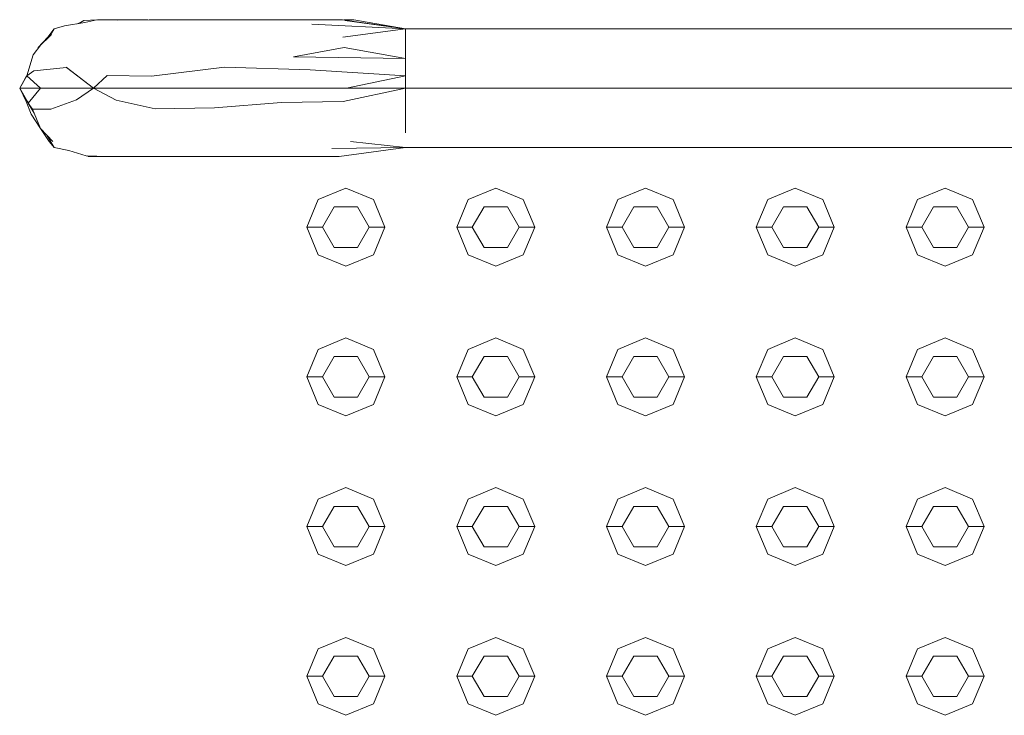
# Model space of a CAD drawing. Header units: millimetres. Extents: x 321 to 585, y -277 to 9.
# Tile 808 of 1056: x 350.105 to 350.736, y -23.588 to -23.142. Entities that reach past the tile are written whole.
import ezdxf

# ---------------------------------------------------------------- set-up
doc = ezdxf.new("R2010")
doc.units = ezdxf.units.MM
doc.header["$MEASUREMENT"] = 0
for name, color, linetype, lineweight in [('IFC-Corrimão-Contorno', 36, 'Continuous', 5), ('IFC-Elemento construtivo genérico-Contorno', 253, 'Continuous', 5), ('IFC-Escada-Contorno', 32, 'Continuous', 5)]:
    doc.layers.add(name, color=color, linetype=linetype, lineweight=lineweight)

msp = doc.modelspace()

# ---------------------------------------------------------------- linework, layer by layer
at = {"layer": 'IFC-Corrimão-Contorno', "color": 7, "lineweight": 5}
for p, q in [((350.12713, -23.14803), (350.13394, -23.14614)), ((350.13394, -23.14614), (350.14689, -23.14406)), ((350.14217, -23.14482), (350.14614, -23.14264)), ((350.14314, -23.14466), (350.14614, -23.14264)), ((350.14614, -23.14264), (350.15451, -23.14229)), ((350.14689, -23.14406), (350.15466, -23.14225)), ((350.15466, -23.14225), (350.16811, -23.14256)), ((350.15507, -23.14226), (350.15598, -23.14222)), ((350.15598, -23.14222), (350.16885, -23.1423)), ((350.16811, -23.14256), (350.18805, -23.14224)), ((350.16885, -23.1423), (350.18721, -23.14226)), ((350.18805, -23.14224), (350.23727, -23.14225)), ((350.22757, -23.14224), (350.22895, -23.14225)), ((350.23727, -23.14225), (350.27414, -23.1423)), ((350.27414, -23.1423), (350.31207, -23.14222)), ((350.29227, -23.14508), (350.35233, -23.14803)), ((350.29271, -23.14226), (350.29331, -23.14225)), ((350.29331, -23.14225), (350.29491, -23.14226)), ((350.31207, -23.14222), (350.35233, -23.14803)), ((350.31278, -23.14233), (350.31924, -23.14235)), ((350.31343, -23.14264), (350.35233, -23.14803)), ((350.31924, -23.14235), (350.35233, -23.14803)), ((350.11871, -23.1583), (350.1255, -23.15181)), ((350.12309, -23.15351), (350.12713, -23.14803)), ((350.12428, -23.15298), (350.12713, -23.14803)), ((350.12428, -23.15298), (350.12713, -23.14803)), ((350.12428, -23.15297), (350.12713, -23.14803)), ((350.12428, -23.15297), (350.12713, -23.14803)), ((350.31222, -23.15351), (350.35233, -23.14803)), ((350.35233, -23.14803), (350.74913, -23.14803)), ((350.35233, -23.18614), (350.35233, -23.14803)), ((350.11371, -23.16479), (350.11871, -23.1583)), ((350.11695, -23.16005), (350.12309, -23.15351)), ((350.35233, -23.16708), (350.35233, -23.15755)), ((350.10966, -23.1783), (350.11371, -23.16479)), ((350.11688, -23.16068), (350.11695, -23.16005)), ((350.28059, -23.16613), (350.31307, -23.16005)), ((350.31307, -23.16005), (350.35233, -23.16708)), ((350.28059, -23.16613), (350.35233, -23.16708)), ((350.35233, -23.17565), (350.35233, -23.16708)), ((350.10966, -23.1783), (350.1143, -23.17498)), ((350.1143, -23.17498), (350.13506, -23.17292)), ((350.13506, -23.17292), (350.15235, -23.18614)), ((350.15235, -23.18614), (350.16121, -23.178)), ((350.16121, -23.178), (350.18955, -23.17844)), ((350.18955, -23.17844), (350.2365, -23.17265)), ((350.2365, -23.17265), (350.2914, -23.17445)), ((350.2914, -23.17445), (350.35233, -23.1783)), ((350.35233, -23.1783), (350.35233, -23.17565)), ((350.10514, -23.18614), (350.10966, -23.1783)), ((350.10514, -23.18614), (350.10966, -23.1783)), ((350.10514, -23.18614), (350.10966, -23.1783)), ((350.10514, -23.18614), (350.10966, -23.1783)), ((350.10514, -23.18614), (350.10966, -23.1783)), ((350.10514, -23.18614), (350.10891, -23.1796)), ((350.10891, -23.1796), (350.10966, -23.1783)), ((350.10966, -23.1783), (350.11851, -23.18614)), ((350.31456, -23.18614), (350.35233, -23.1783)), ((350.35233, -23.18614), (350.35233, -23.1783)), ((350.10514, -23.18614), (350.11851, -23.18614)), ((350.10514, -23.18614), (350.11439, -23.20217)), ((350.10514, -23.18614), (350.10923, -23.19464)), ((350.10514, -23.18614), (350.11063, -23.19566)), ((350.10514, -23.18614), (350.10891, -23.19267)), ((350.10514, -23.18614), (350.11439, -23.20216)), ((350.11063, -23.19566), (350.11851, -23.18614)), ((350.11851, -23.18614), (350.13188, -23.18614)), ((350.12874, -23.18614), (350.13188, -23.18614)), ((350.13188, -23.18614), (350.15235, -23.18614)), ((350.14054, -23.18614), (350.15235, -23.18614)), ((350.14151, -23.19357), (350.15235, -23.18614)), ((350.15235, -23.18614), (350.167, -23.19381)), ((350.15235, -23.18614), (350.18346, -23.18614)), ((350.18346, -23.18614), (350.20234, -23.18614)), ((350.20234, -23.18614), (350.25234, -23.18614)), ((350.21457, -23.18614), (350.2768, -23.18614)), ((350.25234, -23.18614), (350.30234, -23.18614)), ((350.2768, -23.18614), (350.30234, -23.18614)), ((350.30234, -23.18614), (350.35233, -23.18614)), ((350.31238, -23.19464), (350.35233, -23.18614)), ((350.31456, -23.18614), (350.35233, -23.18614)), ((350.35233, -23.18614), (350.74913, -23.18614)), ((350.35233, -23.21471), (350.35233, -23.18614)), ((350.35233, -23.19566), (350.35233, -23.18614)), ((350.10891, -23.19267), (350.11063, -23.19566)), ((350.10923, -23.19464), (350.11243, -23.20282)), ((350.11063, -23.19566), (350.1111, -23.19648)), ((350.11063, -23.19566), (350.11268, -23.1992)), ((350.11063, -23.19566), (350.11329, -23.19951)), ((350.12517, -23.19962), (350.14151, -23.19357)), ((350.167, -23.19381), (350.18622, -23.19812)), ((350.22998, -23.19878), (350.27303, -23.1954)), ((350.27303, -23.1954), (350.31238, -23.19464)), ((350.35233, -23.20519), (350.35233, -23.19566)), ((350.11243, -23.20282), (350.11841, -23.21206)), ((350.11268, -23.1992), (350.11439, -23.20217)), ((350.11329, -23.19951), (350.12517, -23.19962)), ((350.11329, -23.19951), (350.1185, -23.21205)), ((350.18622, -23.19812), (350.19195, -23.1994)), ((350.19195, -23.1994), (350.22998, -23.19878)), ((350.11841, -23.21206), (350.12405, -23.22025)), ((350.1185, -23.21205), (350.12631, -23.22027)), ((350.12257, -23.21634), (350.12713, -23.22424)), ((350.12258, -23.21635), (350.12713, -23.22424)), ((350.12405, -23.22025), (350.12713, -23.22424)), ((350.31711, -23.22025), (350.35233, -23.22424)), ((350.12713, -23.22424), (350.13665, -23.22617)), ((350.13665, -23.22617), (350.14775, -23.22958)), ((350.30508, -23.22488), (350.35233, -23.22424)), ((350.3099, -23.22992), (350.35233, -23.22424)), ((350.35233, -23.22424), (350.74913, -23.22424)), ((350.14775, -23.22958), (350.16171, -23.22991)), ((350.14857, -23.2296), (350.1492, -23.22992)), ((350.1492, -23.22992), (350.1614, -23.2299)), ((350.16171, -23.22991), (350.16526, -23.22999)), ((350.16526, -23.22999), (350.18899, -23.22986)), ((350.17269, -23.22995), (350.18805, -23.23002)), ((350.18805, -23.23002), (350.20883, -23.22995)), ((350.18899, -23.22986), (350.21418, -23.22995)), ((350.20883, -23.22995), (350.21179, -23.22994)), ((350.21418, -23.22995), (350.22757, -23.23002)), ((350.22757, -23.23002), (350.26684, -23.2299)), ((350.26423, -23.22999), (350.29478, -23.22991)), ((350.26684, -23.2299), (350.3099, -23.22992))]:
    msp.add_line(p, q, dxfattribs=at)
at = {"layer": 'IFC-Elemento construtivo genérico-Contorno', "lineweight": 5}
for p, q in [((350.29653, -23.25762), (350.31421, -23.2503)), ((350.29653, -23.25762), (350.31421, -23.2503)), ((350.31421, -23.2503), (350.33189, -23.25762)), ((350.31421, -23.2503), (350.33189, -23.25762)), ((350.39254, -23.25762), (350.41021, -23.2503)), ((350.39254, -23.25762), (350.41021, -23.2503)), ((350.41021, -23.2503), (350.42789, -23.25762)), ((350.41021, -23.2503), (350.42789, -23.25762)), ((350.48853, -23.25762), (350.50621, -23.2503)), ((350.48853, -23.25762), (350.50621, -23.2503)), ((350.50621, -23.2503), (350.52389, -23.25762)), ((350.50621, -23.2503), (350.52389, -23.25762)), ((350.58454, -23.25762), (350.60221, -23.2503)), ((350.58454, -23.25762), (350.60221, -23.2503)), ((350.60221, -23.2503), (350.61989, -23.25762)), ((350.60221, -23.2503), (350.61989, -23.25762)), ((350.68054, -23.25762), (350.69821, -23.2503)), ((350.68054, -23.25762), (350.69821, -23.2503)), ((350.69821, -23.2503), (350.71589, -23.25762)), ((350.69821, -23.2503), (350.71589, -23.25762)), ((350.28921, -23.2753), (350.29653, -23.25762)), ((350.28921, -23.2753), (350.29653, -23.25762)), ((350.33189, -23.25762), (350.33921, -23.2753)), ((350.33189, -23.25762), (350.33921, -23.2753)), ((350.38521, -23.2753), (350.39254, -23.25762)), ((350.38521, -23.2753), (350.39254, -23.25762)), ((350.42789, -23.25762), (350.43521, -23.2753)), ((350.42789, -23.25762), (350.43521, -23.2753)), ((350.48121, -23.2753), (350.48853, -23.25762)), ((350.48121, -23.2753), (350.48853, -23.25762)), ((350.52389, -23.25762), (350.53121, -23.2753)), ((350.52389, -23.25762), (350.53121, -23.2753)), ((350.57721, -23.2753), (350.58454, -23.25762)), ((350.57721, -23.2753), (350.58454, -23.25762)), ((350.61989, -23.25762), (350.62721, -23.2753)), ((350.61989, -23.25762), (350.62721, -23.2753)), ((350.67321, -23.2753), (350.68054, -23.25762)), ((350.67321, -23.2753), (350.68054, -23.25762)), ((350.71589, -23.25762), (350.72321, -23.2753)), ((350.71589, -23.25762), (350.72321, -23.2753)), ((350.29921, -23.2753), (350.30671, -23.26231)), ((350.29921, -23.2753), (350.30671, -23.26231)), ((350.30671, -23.26231), (350.32171, -23.26231)), ((350.30671, -23.26231), (350.32171, -23.26231)), ((350.32171, -23.26231), (350.32921, -23.2753)), ((350.32171, -23.26231), (350.32921, -23.2753)), ((350.39521, -23.2753), (350.40271, -23.26231)), ((350.39521, -23.2753), (350.40271, -23.26231)), ((350.40271, -23.26231), (350.41771, -23.26231)), ((350.40271, -23.26231), (350.41771, -23.26231)), ((350.41771, -23.26231), (350.42521, -23.2753)), ((350.41771, -23.26231), (350.42521, -23.2753)), ((350.49121, -23.2753), (350.49871, -23.26231)), ((350.49121, -23.2753), (350.49871, -23.26231)), ((350.49871, -23.26231), (350.51371, -23.26231)), ((350.49871, -23.26231), (350.51371, -23.26231)), ((350.51371, -23.26231), (350.52121, -23.2753)), ((350.51371, -23.26231), (350.52121, -23.2753)), ((350.58721, -23.2753), (350.59471, -23.26231)), ((350.58721, -23.2753), (350.59471, -23.26231)), ((350.59471, -23.26231), (350.60971, -23.26231)), ((350.59471, -23.26231), (350.60971, -23.26231)), ((350.60971, -23.26231), (350.61721, -23.2753)), ((350.60971, -23.26231), (350.61721, -23.2753)), ((350.68321, -23.2753), (350.69071, -23.26231)), ((350.68321, -23.2753), (350.69071, -23.26231)), ((350.69071, -23.26231), (350.70571, -23.26231)), ((350.69071, -23.26231), (350.70571, -23.26231)), ((350.70571, -23.26231), (350.71321, -23.2753)), ((350.70571, -23.26231), (350.71321, -23.2753)), ((350.28921, -23.2753), (350.29921, -23.2753)), ((350.28921, -23.2753), (350.29653, -23.29297)), ((350.28921, -23.2753), (350.29921, -23.2753)), ((350.28921, -23.2753), (350.29653, -23.29297)), ((350.29921, -23.2753), (350.30671, -23.28828)), ((350.29921, -23.2753), (350.30671, -23.28828)), ((350.32171, -23.28828), (350.32921, -23.2753)), ((350.32171, -23.28828), (350.32921, -23.2753)), ((350.32921, -23.2753), (350.33921, -23.2753)), ((350.32921, -23.2753), (350.33921, -23.2753)), ((350.33189, -23.29297), (350.33921, -23.2753)), ((350.33189, -23.29297), (350.33921, -23.2753)), ((350.38521, -23.2753), (350.39521, -23.2753)), ((350.38521, -23.2753), (350.39254, -23.29297)), ((350.38521, -23.2753), (350.39521, -23.2753)), ((350.38521, -23.2753), (350.39254, -23.29297)), ((350.39521, -23.2753), (350.40271, -23.28828)), ((350.39521, -23.2753), (350.40271, -23.28828)), ((350.41771, -23.28828), (350.42521, -23.2753)), ((350.41771, -23.28828), (350.42521, -23.2753)), ((350.42521, -23.2753), (350.43521, -23.2753)), ((350.42521, -23.2753), (350.43521, -23.2753)), ((350.42789, -23.29297), (350.43521, -23.2753)), ((350.42789, -23.29297), (350.43521, -23.2753)), ((350.48121, -23.2753), (350.49121, -23.2753)), ((350.48121, -23.2753), (350.48853, -23.29297)), ((350.48121, -23.2753), (350.49121, -23.2753)), ((350.48121, -23.2753), (350.48853, -23.29297)), ((350.49121, -23.2753), (350.49871, -23.28828)), ((350.49121, -23.2753), (350.49871, -23.28828)), ((350.51371, -23.28828), (350.52121, -23.2753)), ((350.51371, -23.28828), (350.52121, -23.2753)), ((350.52121, -23.2753), (350.53121, -23.2753)), ((350.52121, -23.2753), (350.53121, -23.2753)), ((350.52389, -23.29297), (350.53121, -23.2753)), ((350.52389, -23.29297), (350.53121, -23.2753)), ((350.57721, -23.2753), (350.58721, -23.2753)), ((350.57721, -23.2753), (350.58454, -23.29297)), ((350.57721, -23.2753), (350.58721, -23.2753)), ((350.57721, -23.2753), (350.58454, -23.29297)), ((350.58721, -23.2753), (350.59471, -23.28828)), ((350.58721, -23.2753), (350.59471, -23.28828)), ((350.60971, -23.28828), (350.61721, -23.2753)), ((350.60971, -23.28828), (350.61721, -23.2753)), ((350.61721, -23.2753), (350.62721, -23.2753)), ((350.61721, -23.2753), (350.62721, -23.2753)), ((350.61989, -23.29297), (350.62721, -23.2753)), ((350.61989, -23.29297), (350.62721, -23.2753)), ((350.67321, -23.2753), (350.68321, -23.2753)), ((350.67321, -23.2753), (350.68054, -23.29297)), ((350.67321, -23.2753), (350.68321, -23.2753)), ((350.67321, -23.2753), (350.68054, -23.29297)), ((350.68321, -23.2753), (350.69071, -23.28828)), ((350.68321, -23.2753), (350.69071, -23.28828)), ((350.70571, -23.28828), (350.71321, -23.2753)), ((350.70571, -23.28828), (350.71321, -23.2753)), ((350.71321, -23.2753), (350.72321, -23.2753)), ((350.71321, -23.2753), (350.72321, -23.2753)), ((350.71589, -23.29297), (350.72321, -23.2753)), ((350.71589, -23.29297), (350.72321, -23.2753)), ((350.30671, -23.28828), (350.32171, -23.28828)), ((350.30671, -23.28828), (350.32171, -23.28828)), ((350.40271, -23.28828), (350.41771, -23.28828)), ((350.40271, -23.28828), (350.41771, -23.28828)), ((350.49871, -23.28828), (350.51371, -23.28828)), ((350.49871, -23.28828), (350.51371, -23.28828)), ((350.59471, -23.28828), (350.60971, -23.28828)), ((350.59471, -23.28828), (350.60971, -23.28828)), ((350.69071, -23.28828), (350.70571, -23.28828)), ((350.69071, -23.28828), (350.70571, -23.28828)), ((350.29653, -23.29297), (350.31421, -23.3003)), ((350.29653, -23.29297), (350.31421, -23.3003)), ((350.31421, -23.3003), (350.33189, -23.29297)), ((350.31421, -23.3003), (350.33189, -23.29297)), ((350.39254, -23.29297), (350.41021, -23.3003)), ((350.39254, -23.29297), (350.41021, -23.3003)), ((350.41021, -23.3003), (350.42789, -23.29297)), ((350.41021, -23.3003), (350.42789, -23.29297)), ((350.48853, -23.29297), (350.50621, -23.3003)), ((350.48853, -23.29297), (350.50621, -23.3003)), ((350.50621, -23.3003), (350.52389, -23.29297)), ((350.50621, -23.3003), (350.52389, -23.29297)), ((350.58454, -23.29297), (350.60221, -23.3003)), ((350.58454, -23.29297), (350.60221, -23.3003)), ((350.60221, -23.3003), (350.61989, -23.29297)), ((350.60221, -23.3003), (350.61989, -23.29297)), ((350.68054, -23.29297), (350.69821, -23.3003)), ((350.68054, -23.29297), (350.69821, -23.3003)), ((350.69821, -23.3003), (350.71589, -23.29297)), ((350.69821, -23.3003), (350.71589, -23.29297)), ((350.29653, -23.35362), (350.31421, -23.34629)), ((350.29653, -23.35362), (350.31421, -23.34629)), ((350.31421, -23.34629), (350.33189, -23.35362)), ((350.31421, -23.34629), (350.33189, -23.35362)), ((350.39254, -23.35362), (350.41021, -23.34629)), ((350.39254, -23.35362), (350.41021, -23.34629)), ((350.41021, -23.34629), (350.42789, -23.35362)), ((350.41021, -23.34629), (350.42789, -23.35362)), ((350.48853, -23.35362), (350.50621, -23.34629)), ((350.48853, -23.35362), (350.50621, -23.34629)), ((350.50621, -23.34629), (350.52389, -23.35362)), ((350.50621, -23.34629), (350.52389, -23.35362)), ((350.58454, -23.35362), (350.60221, -23.34629)), ((350.58454, -23.35362), (350.60221, -23.34629)), ((350.60221, -23.34629), (350.61989, -23.35362)), ((350.60221, -23.34629), (350.61989, -23.35362)), ((350.68054, -23.35362), (350.69821, -23.34629)), ((350.68054, -23.35362), (350.69821, -23.34629)), ((350.69821, -23.34629), (350.71589, -23.35362)), ((350.69821, -23.34629), (350.71589, -23.35362)), ((350.28921, -23.37129), (350.29653, -23.35362)), ((350.28921, -23.37129), (350.29653, -23.35362)), ((350.33189, -23.35362), (350.33921, -23.37129)), ((350.33189, -23.35362), (350.33921, -23.37129)), ((350.38521, -23.37129), (350.39254, -23.35362)), ((350.38521, -23.37129), (350.39254, -23.35362)), ((350.42789, -23.35362), (350.43521, -23.37129)), ((350.42789, -23.35362), (350.43521, -23.37129)), ((350.48121, -23.37129), (350.48853, -23.35362)), ((350.48121, -23.37129), (350.48853, -23.35362)), ((350.52389, -23.35362), (350.53121, -23.37129)), ((350.52389, -23.35362), (350.53121, -23.37129)), ((350.57721, -23.37129), (350.58454, -23.35362)), ((350.57721, -23.37129), (350.58454, -23.35362)), ((350.61989, -23.35362), (350.62721, -23.37129)), ((350.61989, -23.35362), (350.62721, -23.37129)), ((350.67321, -23.37129), (350.68054, -23.35362)), ((350.67321, -23.37129), (350.68054, -23.35362)), ((350.71589, -23.35362), (350.72321, -23.37129)), ((350.71589, -23.35362), (350.72321, -23.37129)), ((350.29921, -23.37129), (350.30671, -23.3583)), ((350.29921, -23.37129), (350.30671, -23.3583)), ((350.30671, -23.3583), (350.32171, -23.3583)), ((350.30671, -23.3583), (350.32171, -23.3583)), ((350.32171, -23.3583), (350.32921, -23.37129)), ((350.32171, -23.3583), (350.32921, -23.37129)), ((350.39521, -23.37129), (350.40271, -23.3583)), ((350.39521, -23.37129), (350.40271, -23.3583)), ((350.40271, -23.3583), (350.41771, -23.3583)), ((350.40271, -23.3583), (350.41771, -23.3583)), ((350.41771, -23.3583), (350.42521, -23.37129)), ((350.41771, -23.3583), (350.42521, -23.37129)), ((350.49121, -23.37129), (350.49871, -23.3583)), ((350.49121, -23.37129), (350.49871, -23.3583)), ((350.49871, -23.3583), (350.51371, -23.3583)), ((350.49871, -23.3583), (350.51371, -23.3583)), ((350.51371, -23.3583), (350.52121, -23.37129)), ((350.51371, -23.3583), (350.52121, -23.37129)), ((350.58721, -23.37129), (350.59471, -23.3583)), ((350.58721, -23.37129), (350.59471, -23.3583)), ((350.59471, -23.3583), (350.60971, -23.3583)), ((350.59471, -23.3583), (350.60971, -23.3583)), ((350.60971, -23.3583), (350.61721, -23.37129)), ((350.60971, -23.3583), (350.61721, -23.37129)), ((350.68321, -23.37129), (350.69071, -23.3583)), ((350.68321, -23.37129), (350.69071, -23.3583)), ((350.69071, -23.3583), (350.70571, -23.3583)), ((350.69071, -23.3583), (350.70571, -23.3583)), ((350.70571, -23.3583), (350.71321, -23.37129)), ((350.70571, -23.3583), (350.71321, -23.37129)), ((350.28921, -23.37129), (350.29921, -23.37129)), ((350.28921, -23.37129), (350.29653, -23.38898)), ((350.28921, -23.37129), (350.29921, -23.37129)), ((350.28921, -23.37129), (350.29653, -23.38898)), ((350.29921, -23.37129), (350.30671, -23.38429)), ((350.29921, -23.37129), (350.30671, -23.38429)), ((350.32171, -23.38429), (350.32921, -23.37129)), ((350.32171, -23.38429), (350.32921, -23.37129)), ((350.32921, -23.37129), (350.33921, -23.37129)), ((350.32921, -23.37129), (350.33921, -23.37129)), ((350.33189, -23.38898), (350.33921, -23.37129)), ((350.33189, -23.38898), (350.33921, -23.37129)), ((350.38521, -23.37129), (350.39521, -23.37129)), ((350.38521, -23.37129), (350.39254, -23.38898)), ((350.38521, -23.37129), (350.39521, -23.37129)), ((350.38521, -23.37129), (350.39254, -23.38898)), ((350.39521, -23.37129), (350.40271, -23.38429)), ((350.39521, -23.37129), (350.40271, -23.38429)), ((350.41771, -23.38429), (350.42521, -23.37129)), ((350.41771, -23.38429), (350.42521, -23.37129)), ((350.42521, -23.37129), (350.43521, -23.37129)), ((350.42521, -23.37129), (350.43521, -23.37129)), ((350.42789, -23.38898), (350.43521, -23.37129)), ((350.42789, -23.38898), (350.43521, -23.37129)), ((350.48121, -23.37129), (350.49121, -23.37129)), ((350.48121, -23.37129), (350.48853, -23.38898)), ((350.48121, -23.37129), (350.49121, -23.37129)), ((350.48121, -23.37129), (350.48853, -23.38898)), ((350.49121, -23.37129), (350.49871, -23.38429)), ((350.49121, -23.37129), (350.49871, -23.38429)), ((350.51371, -23.38429), (350.52121, -23.37129)), ((350.51371, -23.38429), (350.52121, -23.37129)), ((350.52121, -23.37129), (350.53121, -23.37129)), ((350.52121, -23.37129), (350.53121, -23.37129)), ((350.52389, -23.38898), (350.53121, -23.37129)), ((350.52389, -23.38898), (350.53121, -23.37129)), ((350.57721, -23.37129), (350.58721, -23.37129)), ((350.57721, -23.37129), (350.58454, -23.38898)), ((350.57721, -23.37129), (350.58721, -23.37129)), ((350.57721, -23.37129), (350.58454, -23.38898)), ((350.58721, -23.37129), (350.59471, -23.38429)), ((350.58721, -23.37129), (350.59471, -23.38429)), ((350.60971, -23.38429), (350.61721, -23.37129)), ((350.60971, -23.38429), (350.61721, -23.37129)), ((350.61721, -23.37129), (350.62721, -23.37129)), ((350.61721, -23.37129), (350.62721, -23.37129)), ((350.61989, -23.38898), (350.62721, -23.37129)), ((350.61989, -23.38898), (350.62721, -23.37129)), ((350.67321, -23.37129), (350.68321, -23.37129)), ((350.67321, -23.37129), (350.68054, -23.38898)), ((350.67321, -23.37129), (350.68321, -23.37129)), ((350.67321, -23.37129), (350.68054, -23.38898)), ((350.68321, -23.37129), (350.69071, -23.38429)), ((350.68321, -23.37129), (350.69071, -23.38429)), ((350.70571, -23.38429), (350.71321, -23.37129)), ((350.70571, -23.38429), (350.71321, -23.37129)), ((350.71321, -23.37129), (350.72321, -23.37129)), ((350.71321, -23.37129), (350.72321, -23.37129)), ((350.71589, -23.38898), (350.72321, -23.37129)), ((350.71589, -23.38898), (350.72321, -23.37129)), ((350.30671, -23.38429), (350.32171, -23.38429)), ((350.30671, -23.38429), (350.32171, -23.38429)), ((350.40271, -23.38429), (350.41771, -23.38429)), ((350.40271, -23.38429), (350.41771, -23.38429)), ((350.49871, -23.38429), (350.51371, -23.38429)), ((350.49871, -23.38429), (350.51371, -23.38429)), ((350.59471, -23.38429), (350.60971, -23.38429)), ((350.59471, -23.38429), (350.60971, -23.38429)), ((350.69071, -23.38429), (350.70571, -23.38429)), ((350.69071, -23.38429), (350.70571, -23.38429)), ((350.29653, -23.38898), (350.31421, -23.39629)), ((350.29653, -23.38898), (350.31421, -23.39629)), ((350.31421, -23.39629), (350.33189, -23.38898)), ((350.31421, -23.39629), (350.33189, -23.38898)), ((350.39254, -23.38898), (350.41021, -23.39629)), ((350.39254, -23.38898), (350.41021, -23.39629)), ((350.41021, -23.39629), (350.42789, -23.38898)), ((350.41021, -23.39629), (350.42789, -23.38898)), ((350.48853, -23.38898), (350.50621, -23.39629)), ((350.48853, -23.38898), (350.50621, -23.39629)), ((350.50621, -23.39629), (350.52389, -23.38898)), ((350.50621, -23.39629), (350.52389, -23.38898)), ((350.58454, -23.38898), (350.60221, -23.39629)), ((350.58454, -23.38898), (350.60221, -23.39629)), ((350.60221, -23.39629), (350.61989, -23.38898)), ((350.60221, -23.39629), (350.61989, -23.38898)), ((350.68054, -23.38898), (350.69821, -23.39629)), ((350.68054, -23.38898), (350.69821, -23.39629)), ((350.69821, -23.39629), (350.71589, -23.38898)), ((350.69821, -23.39629), (350.71589, -23.38898)), ((350.29653, -23.44962), (350.31421, -23.4423)), ((350.29653, -23.44962), (350.31421, -23.4423)), ((350.31421, -23.4423), (350.33189, -23.44962)), ((350.31421, -23.4423), (350.33189, -23.44962)), ((350.39254, -23.44962), (350.41021, -23.4423)), ((350.39254, -23.44962), (350.41021, -23.4423)), ((350.41021, -23.4423), (350.42789, -23.44962)), ((350.41021, -23.4423), (350.42789, -23.44962)), ((350.48853, -23.44962), (350.50621, -23.4423)), ((350.48853, -23.44962), (350.50621, -23.4423)), ((350.50621, -23.4423), (350.52389, -23.44962)), ((350.50621, -23.4423), (350.52389, -23.44962)), ((350.58454, -23.44962), (350.60221, -23.4423)), ((350.58454, -23.44962), (350.60221, -23.4423)), ((350.60221, -23.4423), (350.61989, -23.44962)), ((350.60221, -23.4423), (350.61989, -23.44962)), ((350.68054, -23.44962), (350.69821, -23.4423)), ((350.68054, -23.44962), (350.69821, -23.4423)), ((350.69821, -23.4423), (350.71589, -23.44962)), ((350.69821, -23.4423), (350.71589, -23.44962)), ((350.28921, -23.4673), (350.29653, -23.44962)), ((350.28921, -23.4673), (350.29653, -23.44962)), ((350.29921, -23.4673), (350.30671, -23.45431)), ((350.29921, -23.4673), (350.30671, -23.45431)), ((350.30671, -23.45431), (350.32171, -23.45431)), ((350.30671, -23.45431), (350.32171, -23.45431)), ((350.32171, -23.45431), (350.32921, -23.4673)), ((350.32171, -23.45431), (350.32921, -23.4673)), ((350.33189, -23.44962), (350.33921, -23.4673)), ((350.33189, -23.44962), (350.33921, -23.4673)), ((350.38521, -23.4673), (350.39254, -23.44962)), ((350.38521, -23.4673), (350.39254, -23.44962)), ((350.39521, -23.4673), (350.40271, -23.45431)), ((350.39521, -23.4673), (350.40271, -23.45431)), ((350.40271, -23.45431), (350.41771, -23.45431)), ((350.40271, -23.45431), (350.41771, -23.45431)), ((350.41771, -23.45431), (350.42521, -23.4673)), ((350.41771, -23.45431), (350.42521, -23.4673)), ((350.42789, -23.44962), (350.43521, -23.4673)), ((350.42789, -23.44962), (350.43521, -23.4673)), ((350.48121, -23.4673), (350.48853, -23.44962)), ((350.48121, -23.4673), (350.48853, -23.44962)), ((350.49121, -23.4673), (350.49871, -23.45431)), ((350.49121, -23.4673), (350.49871, -23.45431)), ((350.49871, -23.45431), (350.51371, -23.45431)), ((350.49871, -23.45431), (350.51371, -23.45431)), ((350.51371, -23.45431), (350.52121, -23.4673)), ((350.51371, -23.45431), (350.52121, -23.4673)), ((350.52389, -23.44962), (350.53121, -23.4673)), ((350.52389, -23.44962), (350.53121, -23.4673)), ((350.57721, -23.4673), (350.58454, -23.44962)), ((350.57721, -23.4673), (350.58454, -23.44962)), ((350.58721, -23.4673), (350.59471, -23.45431)), ((350.58721, -23.4673), (350.59471, -23.45431)), ((350.59471, -23.45431), (350.60971, -23.45431)), ((350.59471, -23.45431), (350.60971, -23.45431)), ((350.60971, -23.45431), (350.61721, -23.4673)), ((350.60971, -23.45431), (350.61721, -23.4673)), ((350.61989, -23.44962), (350.62721, -23.4673)), ((350.61989, -23.44962), (350.62721, -23.4673)), ((350.67321, -23.4673), (350.68054, -23.44962)), ((350.67321, -23.4673), (350.68054, -23.44962)), ((350.68321, -23.4673), (350.69071, -23.45431)), ((350.68321, -23.4673), (350.69071, -23.45431)), ((350.69071, -23.45431), (350.70571, -23.45431)), ((350.69071, -23.45431), (350.70571, -23.45431)), ((350.70571, -23.45431), (350.71321, -23.4673)), ((350.70571, -23.45431), (350.71321, -23.4673)), ((350.71589, -23.44962), (350.72321, -23.4673)), ((350.71589, -23.44962), (350.72321, -23.4673)), ((350.28921, -23.4673), (350.29921, -23.4673)), ((350.28921, -23.4673), (350.29653, -23.48497)), ((350.28921, -23.4673), (350.29921, -23.4673)), ((350.28921, -23.4673), (350.29653, -23.48497)), ((350.29921, -23.4673), (350.30671, -23.48029)), ((350.29921, -23.4673), (350.30671, -23.48029)), ((350.32171, -23.48029), (350.32921, -23.4673)), ((350.32171, -23.48029), (350.32921, -23.4673)), ((350.32921, -23.4673), (350.33921, -23.4673)), ((350.32921, -23.4673), (350.33921, -23.4673)), ((350.33189, -23.48497), (350.33921, -23.4673)), ((350.33189, -23.48497), (350.33921, -23.4673)), ((350.38521, -23.4673), (350.39521, -23.4673)), ((350.38521, -23.4673), (350.39254, -23.48497)), ((350.38521, -23.4673), (350.39521, -23.4673)), ((350.38521, -23.4673), (350.39254, -23.48497)), ((350.39521, -23.4673), (350.40271, -23.48029)), ((350.39521, -23.4673), (350.40271, -23.48029)), ((350.41771, -23.48029), (350.42521, -23.4673)), ((350.41771, -23.48029), (350.42521, -23.4673)), ((350.42521, -23.4673), (350.43521, -23.4673)), ((350.42521, -23.4673), (350.43521, -23.4673)), ((350.42789, -23.48497), (350.43521, -23.4673)), ((350.42789, -23.48497), (350.43521, -23.4673)), ((350.48121, -23.4673), (350.49121, -23.4673)), ((350.48121, -23.4673), (350.48853, -23.48497)), ((350.48121, -23.4673), (350.49121, -23.4673)), ((350.48121, -23.4673), (350.48853, -23.48497)), ((350.49121, -23.4673), (350.49871, -23.48029)), ((350.49121, -23.4673), (350.49871, -23.48029)), ((350.51371, -23.48029), (350.52121, -23.4673)), ((350.51371, -23.48029), (350.52121, -23.4673)), ((350.52121, -23.4673), (350.53121, -23.4673)), ((350.52121, -23.4673), (350.53121, -23.4673)), ((350.52389, -23.48497), (350.53121, -23.4673)), ((350.52389, -23.48497), (350.53121, -23.4673)), ((350.57721, -23.4673), (350.58721, -23.4673)), ((350.57721, -23.4673), (350.58454, -23.48497)), ((350.57721, -23.4673), (350.58721, -23.4673)), ((350.57721, -23.4673), (350.58454, -23.48497)), ((350.58721, -23.4673), (350.59471, -23.48029)), ((350.58721, -23.4673), (350.59471, -23.48029)), ((350.60971, -23.48029), (350.61721, -23.4673)), ((350.60971, -23.48029), (350.61721, -23.4673)), ((350.61721, -23.4673), (350.62721, -23.4673)), ((350.61721, -23.4673), (350.62721, -23.4673)), ((350.61989, -23.48497), (350.62721, -23.4673)), ((350.61989, -23.48497), (350.62721, -23.4673)), ((350.67321, -23.4673), (350.68321, -23.4673)), ((350.67321, -23.4673), (350.68054, -23.48497)), ((350.67321, -23.4673), (350.68321, -23.4673)), ((350.67321, -23.4673), (350.68054, -23.48497)), ((350.68321, -23.4673), (350.69071, -23.48029)), ((350.68321, -23.4673), (350.69071, -23.48029)), ((350.70571, -23.48029), (350.71321, -23.4673)), ((350.70571, -23.48029), (350.71321, -23.4673)), ((350.71321, -23.4673), (350.72321, -23.4673)), ((350.71321, -23.4673), (350.72321, -23.4673)), ((350.71589, -23.48497), (350.72321, -23.4673)), ((350.71589, -23.48497), (350.72321, -23.4673)), ((350.30671, -23.48029), (350.32171, -23.48029)), ((350.30671, -23.48029), (350.32171, -23.48029)), ((350.40271, -23.48029), (350.41771, -23.48029)), ((350.40271, -23.48029), (350.41771, -23.48029)), ((350.49871, -23.48029), (350.51371, -23.48029)), ((350.49871, -23.48029), (350.51371, -23.48029)), ((350.59471, -23.48029), (350.60971, -23.48029)), ((350.59471, -23.48029), (350.60971, -23.48029)), ((350.69071, -23.48029), (350.70571, -23.48029)), ((350.69071, -23.48029), (350.70571, -23.48029)), ((350.29653, -23.48497), (350.31421, -23.4923)), ((350.29653, -23.48497), (350.31421, -23.4923)), ((350.31421, -23.4923), (350.33189, -23.48497)), ((350.31421, -23.4923), (350.33189, -23.48497)), ((350.39254, -23.48497), (350.41021, -23.4923)), ((350.39254, -23.48497), (350.41021, -23.4923)), ((350.41021, -23.4923), (350.42789, -23.48497)), ((350.41021, -23.4923), (350.42789, -23.48497)), ((350.48853, -23.48497), (350.50621, -23.4923)), ((350.48853, -23.48497), (350.50621, -23.4923)), ((350.50621, -23.4923), (350.52389, -23.48497)), ((350.50621, -23.4923), (350.52389, -23.48497)), ((350.58454, -23.48497), (350.60221, -23.4923)), ((350.58454, -23.48497), (350.60221, -23.4923)), ((350.60221, -23.4923), (350.61989, -23.48497)), ((350.60221, -23.4923), (350.61989, -23.48497)), ((350.68054, -23.48497), (350.69821, -23.4923)), ((350.68054, -23.48497), (350.69821, -23.4923)), ((350.69821, -23.4923), (350.71589, -23.48497)), ((350.69821, -23.4923), (350.71589, -23.48497)), ((350.29653, -23.54562), (350.31421, -23.53829)), ((350.29653, -23.54562), (350.31421, -23.53829)), ((350.31421, -23.53829), (350.33189, -23.54562)), ((350.31421, -23.53829), (350.33189, -23.54562)), ((350.39254, -23.54562), (350.41021, -23.53829)), ((350.39254, -23.54562), (350.41021, -23.53829)), ((350.41021, -23.53829), (350.42789, -23.54562)), ((350.41021, -23.53829), (350.42789, -23.54562)), ((350.48853, -23.54562), (350.50621, -23.53829)), ((350.48853, -23.54562), (350.50621, -23.53829)), ((350.50621, -23.53829), (350.52389, -23.54562)), ((350.50621, -23.53829), (350.52389, -23.54562)), ((350.58454, -23.54562), (350.60221, -23.53829)), ((350.58454, -23.54562), (350.60221, -23.53829)), ((350.60221, -23.53829), (350.61989, -23.54562)), ((350.60221, -23.53829), (350.61989, -23.54562)), ((350.68054, -23.54562), (350.69821, -23.53829)), ((350.68054, -23.54562), (350.69821, -23.53829)), ((350.69821, -23.53829), (350.71589, -23.54562)), ((350.69821, -23.53829), (350.71589, -23.54562)), ((350.28921, -23.56329), (350.29653, -23.54562)), ((350.28921, -23.56329), (350.29653, -23.54562)), ((350.29921, -23.56329), (350.30671, -23.55031)), ((350.29921, -23.56329), (350.30671, -23.55031)), ((350.30671, -23.55031), (350.32171, -23.55031)), ((350.30671, -23.55031), (350.32171, -23.55031)), ((350.32171, -23.55031), (350.32921, -23.56329)), ((350.32171, -23.55031), (350.32921, -23.56329)), ((350.33189, -23.54562), (350.33921, -23.56329)), ((350.33189, -23.54562), (350.33921, -23.56329)), ((350.38521, -23.56329), (350.39254, -23.54562)), ((350.38521, -23.56329), (350.39254, -23.54562)), ((350.39521, -23.56329), (350.40271, -23.55031)), ((350.39521, -23.56329), (350.40271, -23.55031)), ((350.40271, -23.55031), (350.41771, -23.55031)), ((350.40271, -23.55031), (350.41771, -23.55031)), ((350.41771, -23.55031), (350.42521, -23.56329)), ((350.41771, -23.55031), (350.42521, -23.56329)), ((350.42789, -23.54562), (350.43521, -23.56329)), ((350.42789, -23.54562), (350.43521, -23.56329)), ((350.48121, -23.56329), (350.48853, -23.54562)), ((350.48121, -23.56329), (350.48853, -23.54562)), ((350.49121, -23.56329), (350.49871, -23.55031)), ((350.49121, -23.56329), (350.49871, -23.55031)), ((350.49871, -23.55031), (350.51371, -23.55031)), ((350.49871, -23.55031), (350.51371, -23.55031)), ((350.51371, -23.55031), (350.52121, -23.56329)), ((350.51371, -23.55031), (350.52121, -23.56329)), ((350.52389, -23.54562), (350.53121, -23.56329)), ((350.52389, -23.54562), (350.53121, -23.56329)), ((350.57721, -23.56329), (350.58454, -23.54562)), ((350.57721, -23.56329), (350.58454, -23.54562)), ((350.58721, -23.56329), (350.59471, -23.55031)), ((350.58721, -23.56329), (350.59471, -23.55031)), ((350.59471, -23.55031), (350.60971, -23.55031)), ((350.59471, -23.55031), (350.60971, -23.55031)), ((350.60971, -23.55031), (350.61721, -23.56329)), ((350.60971, -23.55031), (350.61721, -23.56329)), ((350.61989, -23.54562), (350.62721, -23.56329)), ((350.61989, -23.54562), (350.62721, -23.56329)), ((350.67321, -23.56329), (350.68054, -23.54562)), ((350.67321, -23.56329), (350.68054, -23.54562)), ((350.68321, -23.56329), (350.69071, -23.55031)), ((350.68321, -23.56329), (350.69071, -23.55031)), ((350.69071, -23.55031), (350.70571, -23.55031)), ((350.69071, -23.55031), (350.70571, -23.55031)), ((350.70571, -23.55031), (350.71321, -23.56329)), ((350.70571, -23.55031), (350.71321, -23.56329)), ((350.71589, -23.54562), (350.72321, -23.56329)), ((350.71589, -23.54562), (350.72321, -23.56329)), ((350.28921, -23.56329), (350.29921, -23.56329)), ((350.28921, -23.56329), (350.29653, -23.58097)), ((350.28921, -23.56329), (350.29921, -23.56329)), ((350.28921, -23.56329), (350.29653, -23.58097)), ((350.29921, -23.56329), (350.30671, -23.57628)), ((350.29921, -23.56329), (350.30671, -23.57628)), ((350.32171, -23.57628), (350.32921, -23.56329)), ((350.32171, -23.57628), (350.32921, -23.56329)), ((350.32921, -23.56329), (350.33921, -23.56329)), ((350.32921, -23.56329), (350.33921, -23.56329)), ((350.33189, -23.58097), (350.33921, -23.56329)), ((350.33189, -23.58097), (350.33921, -23.56329)), ((350.38521, -23.56329), (350.39521, -23.56329)), ((350.38521, -23.56329), (350.39254, -23.58097)), ((350.38521, -23.56329), (350.39521, -23.56329)), ((350.38521, -23.56329), (350.39254, -23.58097)), ((350.39521, -23.56329), (350.40271, -23.57628)), ((350.39521, -23.56329), (350.40271, -23.57628)), ((350.41771, -23.57628), (350.42521, -23.56329)), ((350.41771, -23.57628), (350.42521, -23.56329)), ((350.42521, -23.56329), (350.43521, -23.56329)), ((350.42521, -23.56329), (350.43521, -23.56329)), ((350.42789, -23.58097), (350.43521, -23.56329)), ((350.42789, -23.58097), (350.43521, -23.56329)), ((350.48121, -23.56329), (350.49121, -23.56329)), ((350.48121, -23.56329), (350.48853, -23.58097)), ((350.48121, -23.56329), (350.49121, -23.56329)), ((350.48121, -23.56329), (350.48853, -23.58097)), ((350.49121, -23.56329), (350.49871, -23.57628)), ((350.49121, -23.56329), (350.49871, -23.57628)), ((350.51371, -23.57628), (350.52121, -23.56329)), ((350.51371, -23.57628), (350.52121, -23.56329)), ((350.52121, -23.56329), (350.53121, -23.56329)), ((350.52121, -23.56329), (350.53121, -23.56329)), ((350.52389, -23.58097), (350.53121, -23.56329)), ((350.52389, -23.58097), (350.53121, -23.56329)), ((350.57721, -23.56329), (350.58721, -23.56329)), ((350.57721, -23.56329), (350.58454, -23.58097)), ((350.57721, -23.56329), (350.58721, -23.56329)), ((350.57721, -23.56329), (350.58454, -23.58097)), ((350.58721, -23.56329), (350.59471, -23.57628)), ((350.58721, -23.56329), (350.59471, -23.57628)), ((350.60971, -23.57628), (350.61721, -23.56329)), ((350.60971, -23.57628), (350.61721, -23.56329)), ((350.61721, -23.56329), (350.62721, -23.56329)), ((350.61721, -23.56329), (350.62721, -23.56329)), ((350.61989, -23.58097), (350.62721, -23.56329)), ((350.61989, -23.58097), (350.62721, -23.56329)), ((350.67321, -23.56329), (350.68321, -23.56329)), ((350.67321, -23.56329), (350.68054, -23.58097)), ((350.67321, -23.56329), (350.68321, -23.56329)), ((350.67321, -23.56329), (350.68054, -23.58097)), ((350.68321, -23.56329), (350.69071, -23.57628)), ((350.68321, -23.56329), (350.69071, -23.57628)), ((350.70571, -23.57628), (350.71321, -23.56329)), ((350.70571, -23.57628), (350.71321, -23.56329)), ((350.71321, -23.56329), (350.72321, -23.56329)), ((350.71321, -23.56329), (350.72321, -23.56329)), ((350.71589, -23.58097), (350.72321, -23.56329)), ((350.71589, -23.58097), (350.72321, -23.56329)), ((350.29653, -23.58097), (350.31421, -23.58829)), ((350.29653, -23.58097), (350.31421, -23.58829)), ((350.30671, -23.57628), (350.32171, -23.57628)), ((350.30671, -23.57628), (350.32171, -23.57628)), ((350.31421, -23.58829), (350.33189, -23.58097)), ((350.31421, -23.58829), (350.33189, -23.58097)), ((350.39254, -23.58097), (350.41021, -23.58829)), ((350.39254, -23.58097), (350.41021, -23.58829)), ((350.40271, -23.57628), (350.41771, -23.57628)), ((350.40271, -23.57628), (350.41771, -23.57628)), ((350.41021, -23.58829), (350.42789, -23.58097)), ((350.41021, -23.58829), (350.42789, -23.58097)), ((350.48853, -23.58097), (350.50621, -23.58829)), ((350.48853, -23.58097), (350.50621, -23.58829)), ((350.49871, -23.57628), (350.51371, -23.57628)), ((350.49871, -23.57628), (350.51371, -23.57628)), ((350.50621, -23.58829), (350.52389, -23.58097)), ((350.50621, -23.58829), (350.52389, -23.58097)), ((350.58454, -23.58097), (350.60221, -23.58829)), ((350.58454, -23.58097), (350.60221, -23.58829)), ((350.59471, -23.57628), (350.60971, -23.57628)), ((350.59471, -23.57628), (350.60971, -23.57628)), ((350.60221, -23.58829), (350.61989, -23.58097)), ((350.60221, -23.58829), (350.61989, -23.58097)), ((350.68054, -23.58097), (350.69821, -23.58829)), ((350.68054, -23.58097), (350.69821, -23.58829)), ((350.69071, -23.57628), (350.70571, -23.57628)), ((350.69071, -23.57628), (350.70571, -23.57628)), ((350.69821, -23.58829), (350.71589, -23.58097)), ((350.69821, -23.58829), (350.71589, -23.58097))]:
    msp.add_line(p, q, dxfattribs=at)
at = {"layer": 'IFC-Escada-Contorno', "color": 7, "lineweight": 5}
for p, q in [((350.12713, -23.14803), (350.13394, -23.14614)), ((350.13394, -23.14614), (350.14689, -23.14406)), ((350.14217, -23.14482), (350.14614, -23.14264)), ((350.14314, -23.14466), (350.14614, -23.14264)), ((350.14614, -23.14264), (350.15451, -23.14228)), ((350.14689, -23.14406), (350.15466, -23.14225)), ((350.15466, -23.14225), (350.16811, -23.14256)), ((350.15507, -23.14226), (350.15598, -23.14222)), ((350.15598, -23.14222), (350.16885, -23.1423)), ((350.15625, -23.14229), (350.15633, -23.14222)), ((350.16811, -23.14256), (350.18805, -23.14224)), ((350.16885, -23.1423), (350.18721, -23.14225)), ((350.18805, -23.14224), (350.23727, -23.14225)), ((350.22757, -23.14224), (350.22895, -23.14225)), ((350.23727, -23.14225), (350.27414, -23.1423)), ((350.27414, -23.1423), (350.31207, -23.14222)), ((350.29227, -23.14508), (350.35233, -23.14803)), ((350.29271, -23.14226), (350.29331, -23.14225)), ((350.29331, -23.14225), (350.2934, -23.14226)), ((350.29331, -23.14225), (350.29491, -23.14226)), ((350.31207, -23.14222), (350.35233, -23.14803)), ((350.31278, -23.14232), (350.31924, -23.14235)), ((350.31343, -23.14264), (350.35233, -23.14803)), ((350.31924, -23.14235), (350.35233, -23.14803)), ((350.12309, -23.15351), (350.12713, -23.14803)), ((350.12428, -23.15297), (350.12713, -23.14803)), ((350.12428, -23.15297), (350.12713, -23.14803)), ((350.12428, -23.15297), (350.12713, -23.14803)), ((350.12428, -23.15297), (350.12713, -23.14803)), ((350.12428, -23.15297), (350.1255, -23.15181)), ((350.31222, -23.15351), (350.35233, -23.14803)), ((350.35233, -23.14803), (350.74913, -23.14803)), ((350.11371, -23.16479), (350.11871, -23.1583)), ((350.11695, -23.16005), (350.12309, -23.15351)), ((350.11871, -23.1583), (350.12428, -23.15297)), ((350.10966, -23.1783), (350.11371, -23.16479)), ((350.11688, -23.16068), (350.11695, -23.16005)), ((350.28059, -23.16613), (350.31307, -23.16005)), ((350.31307, -23.16005), (350.35233, -23.16708)), ((350.28059, -23.16613), (350.35233, -23.16708)), ((350.10966, -23.1783), (350.1143, -23.17498)), ((350.1143, -23.17498), (350.13506, -23.17292)), ((350.13486, -23.17277), (350.15235, -23.18614)), ((350.15235, -23.18614), (350.16121, -23.178)), ((350.16121, -23.178), (350.18955, -23.17844)), ((350.18955, -23.17844), (350.2365, -23.17265)), ((350.2365, -23.17265), (350.2914, -23.17445)), ((350.2914, -23.17445), (350.35233, -23.1783)), ((350.10514, -23.18614), (350.10966, -23.1783)), ((350.10514, -23.18614), (350.10891, -23.1796)), ((350.10891, -23.1796), (350.10941, -23.17873)), ((350.10966, -23.1783), (350.11851, -23.18614)), ((350.31456, -23.18614), (350.35233, -23.1783)), ((350.10514, -23.18614), (350.11063, -23.19566)), ((350.10514, -23.18614), (350.11851, -23.18614)), ((350.10514, -23.18614), (350.10923, -23.19464)), ((350.10514, -23.18614), (350.10891, -23.19267)), ((350.11063, -23.19566), (350.11851, -23.18614)), ((350.11851, -23.18614), (350.12874, -23.18614)), ((350.12874, -23.18614), (350.13188, -23.18614)), ((350.13188, -23.18614), (350.14054, -23.18614)), ((350.14054, -23.18614), (350.15235, -23.18614)), ((350.14151, -23.19357), (350.15235, -23.18614)), ((350.15235, -23.18614), (350.18346, -23.18614)), ((350.15235, -23.18614), (350.167, -23.19381)), ((350.18346, -23.18614), (350.20234, -23.18614)), ((350.20234, -23.18614), (350.21457, -23.18614)), ((350.21457, -23.18614), (350.24568, -23.18614)), ((350.24568, -23.18614), (350.25234, -23.18614)), ((350.25234, -23.18614), (350.2768, -23.18614)), ((350.2768, -23.18614), (350.30234, -23.18614)), ((350.30234, -23.18614), (350.31456, -23.18614)), ((350.31238, -23.19464), (350.35233, -23.18614)), ((350.31456, -23.18614), (350.35233, -23.18614)), ((350.35233, -23.18614), (350.74913, -23.18614)), ((350.10891, -23.19267), (350.11063, -23.19566)), ((350.10923, -23.19464), (350.11243, -23.20282)), ((350.10984, -23.19428), (350.11439, -23.20217)), ((350.11063, -23.19566), (350.11268, -23.1992)), ((350.11063, -23.19566), (350.11329, -23.19951)), ((350.11063, -23.19566), (350.11439, -23.20217)), ((350.12517, -23.19962), (350.14151, -23.19357)), ((350.167, -23.19381), (350.18622, -23.19812)), ((350.22998, -23.19878), (350.27303, -23.1954)), ((350.27303, -23.1954), (350.31238, -23.19464)), ((350.11243, -23.20282), (350.11841, -23.21206)), ((350.11268, -23.1992), (350.11439, -23.20217)), ((350.11329, -23.19951), (350.12517, -23.19962)), ((350.11329, -23.19951), (350.1185, -23.21205)), ((350.18622, -23.19812), (350.19195, -23.1994)), ((350.19195, -23.1994), (350.22998, -23.19878)), ((350.11841, -23.21206), (350.12405, -23.22025)), ((350.1185, -23.21205), (350.12631, -23.22027)), ((350.12257, -23.21634), (350.12713, -23.22424)), ((350.12257, -23.21634), (350.12713, -23.22424)), ((350.12257, -23.21634), (350.12713, -23.22424)), ((350.12258, -23.21635), (350.12713, -23.22424)), ((350.12405, -23.22025), (350.12713, -23.22424)), ((350.31711, -23.22025), (350.35233, -23.22424)), ((350.12713, -23.22424), (350.13665, -23.22617)), ((350.13665, -23.22617), (350.14775, -23.22958)), ((350.30508, -23.22488), (350.35233, -23.22424)), ((350.3099, -23.22992), (350.35233, -23.22424)), ((350.35233, -23.22424), (350.74913, -23.22424)), ((350.14775, -23.22958), (350.16171, -23.22991)), ((350.14857, -23.2296), (350.1492, -23.22992)), ((350.1492, -23.22992), (350.1614, -23.2299)), ((350.16171, -23.22991), (350.16526, -23.22999)), ((350.16526, -23.22999), (350.18899, -23.22986)), ((350.17269, -23.22995), (350.18805, -23.23002)), ((350.18805, -23.23002), (350.20883, -23.22995)), ((350.18899, -23.22986), (350.21418, -23.22995)), ((350.20883, -23.22995), (350.21179, -23.22994)), ((350.21418, -23.22995), (350.22757, -23.23002)), ((350.22757, -23.23002), (350.26684, -23.2299)), ((350.25494, -23.22994), (350.26423, -23.22999)), ((350.26423, -23.22999), (350.29478, -23.22991)), ((350.26684, -23.2299), (350.3099, -23.22992))]:
    msp.add_line(p, q, dxfattribs=at)

doc.saveas('drawing.dxf')
